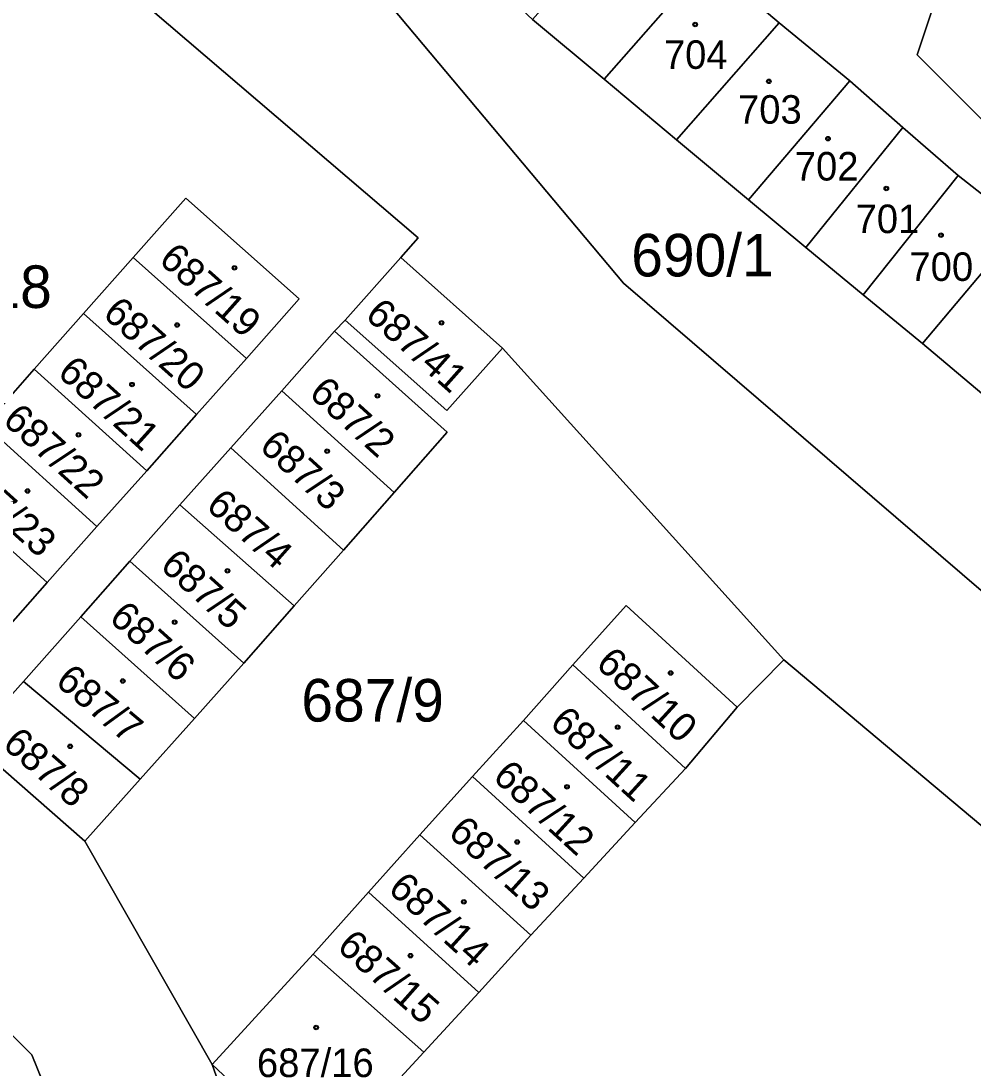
# Model space of a CAD drawing. Extents: x -598233 to -596890, y -1157848 to -1156431.
# Drawn here: x -597554.42 to -597516.4, y -1157407.65 to -1157365.82 of the extents above; entities that cross this region are included whole.
import ezdxf

# ---------------------------------------------------------------- set-up
doc = ezdxf.new("R2010")
doc.units = 0
for name, color, linetype in [('Level 1', 7, 'Continuous'), ('Level 4', 7, 'Continuous'), ('Level 5', 7, 'Continuous'), ('Level 60', 7, 'Continuous'), ('Vrstva 54', 7, 'Continuous'), ('Vrstva 60', 7, 'Continuous')]:
    doc.layers.add(name, color=color, linetype=linetype)

msp = doc.modelspace()

# ---------------------------------------------------------------- linework, layer by layer
at = {"layer": 'Level 1'}
for points in [[(-597572.6, -1157270.07), (-597583.83, -1157284.82), (-597594.92, -1157321.55), (-597604.05, -1157339.11), (-597605.14, -1157343.41), (-597602.86, -1157350.98), (-597590.7, -1157366.5), (-597575.19, -1157387.68), (-597570.84, -1157393.14), (-597562.56, -1157398.59), (-597553.98, -1157407.12), (-597548.13, -1157421.61), (-597543.15, -1157430.18), (-597543.54, -1157431.2), (-597544.41, -1157433.47), (-597538.53, -1157436.14)], [(-597440.11, -1157430.32), (-597440, -1157431.82), (-597440.31, -1157432.72), (-597441.34, -1157433.75), (-597448.86, -1157439.2), (-597450.37, -1157439.9), (-597452.12, -1157440.43), (-597454.36, -1157440.59), (-597456.25, -1157439.69), (-597459.7, -1157436.84), (-597490.64, -1157410.44), (-597530.36, -1157376.3), (-597551.01, -1157351.67), (-597559.37, -1157329.19)], [(-597543.54, -1157431.2), (-597543.15, -1157430.18), (-597548.13, -1157421.61), (-597553.98, -1157407.12), (-597562.56, -1157398.59), (-597570.84, -1157393.14), (-597575.19, -1157387.68), (-597590.7, -1157366.5), (-597602.86, -1157350.98), (-597605.14, -1157343.41)], [(-597489.77, -1157382.57), (-597500.37, -1157375.67), (-597502.22, -1157378.88), (-597510.81, -1157371.95), (-597512.43, -1157373.38), (-597518.63, -1157367.18), (-597517.51, -1157363.8), (-597520.41, -1157362.46), (-597520.23, -1157361.23), (-597525.28, -1157358.02)], [(-597556.31, -1157359.31), (-597538.55, -1157374.49), (-597539.25, -1157375.28)], [(-597527.01, -1157363.47), (-597531.13, -1157368.15)], [(-597524.14, -1157365.9), (-597527.01, -1157363.47)], [(-597531.13, -1157368.15), (-597533.99, -1157365.77)], [(-597524.14, -1157365.9), (-597528.24, -1157370.57)], [(-597524.14, -1157365.9), (-597521.32, -1157368.22)], [(-597531.13, -1157368.15), (-597528.24, -1157370.57)], [(-597525.37, -1157372.97), (-597521.32, -1157368.22)], [(-597521.32, -1157368.22), (-597519.2, -1157370.08)], [(-597519.2, -1157370.08), (-597523.07, -1157374.87)], [(-597516.99, -1157372), (-597519.2, -1157370.08)], [(-597525.37, -1157372.97), (-597528.24, -1157370.57)], [(-597520.78, -1157376.77), (-597516.99, -1157372)], [(-597516.99, -1157372), (-597514.45, -1157373.99)], [(-597545.41, -1157379.31), (-597543.3, -1157376.92), (-597547.83, -1157372.9), (-597549.94, -1157375.27)], [(-597523.07, -1157374.87), (-597525.37, -1157372.97)], [(-597514.45, -1157373.99), (-597518.42, -1157378.71)], [(-597523.07, -1157374.87), (-597520.78, -1157376.77)], [(-597551.92, -1157377.51), (-597549.94, -1157375.27)], [(-597549.94, -1157375.27), (-597545.41, -1157379.31)], [(-597541.47, -1157377.78), (-597539.25, -1157375.28)], [(-597539.25, -1157375.28), (-597535.18, -1157378.89)], [(-597518.42, -1157378.71), (-597520.78, -1157376.77)], [(-597553.89, -1157379.74), (-597551.92, -1157377.51)], [(-597547.4, -1157381.54), (-597551.92, -1157377.51)], [(-597541.9, -1157378.21), (-597541.47, -1157377.78)], [(-597535.18, -1157378.89), (-597537.41, -1157381.39), (-597541.47, -1157377.78)], [(-597544, -1157380.6), (-597541.9, -1157378.21)], [(-597541.9, -1157378.21), (-597537.4, -1157382.25), (-597539.51, -1157384.66)], [(-597516.05, -1157380.71), (-597518.42, -1157378.71)], [(-597535.18, -1157378.89), (-597523.95, -1157391.34)], [(-597545.41, -1157379.31), (-597547.4, -1157381.54)], [(-597555.86, -1157381.97), (-597553.89, -1157379.74)], [(-597553.89, -1157379.74), (-597549.39, -1157383.79)], [(-597546.04, -1157382.88), (-597544, -1157380.6)], [(-597544, -1157380.6), (-597539.51, -1157384.66)], [(-597547.4, -1157381.54), (-597549.39, -1157383.79)], [(-597555.86, -1157381.97), (-597551.39, -1157386.02)], [(-597548.07, -1157385.15), (-597546.04, -1157382.88)], [(-597541.54, -1157386.97), (-597546.04, -1157382.88)], [(-597549.39, -1157383.79), (-597551.39, -1157386.02)], [(-597553.37, -1157388.26), (-597557.85, -1157384.22)], [(-597539.51, -1157384.66), (-597541.54, -1157386.97)], [(-597550.07, -1157387.4), (-597548.07, -1157385.15)], [(-597548.07, -1157385.15), (-597543.51, -1157389.19)], [(-597551.39, -1157386.02), (-597553.37, -1157388.26)], [(-597541.54, -1157386.97), (-597543.51, -1157389.19)], [(-597552.03, -1157389.62), (-597550.07, -1157387.4)], [(-597545.52, -1157391.48), (-597550.07, -1157387.4)], [(-597553.37, -1157388.26), (-597555.33, -1157390.47)], [(-597543.51, -1157389.19), (-597545.52, -1157391.48)], [(-597525.82, -1157393.23), (-597530.25, -1157389.18), (-597532.38, -1157391.55)], [(-597554.31, -1157392.21), (-597552.03, -1157389.62)], [(-597552.03, -1157389.62), (-597547.49, -1157393.69)], [(-597523.95, -1157391.34), (-597525.82, -1157393.23)], [(-597523.95, -1157391.34), (-597507.48, -1157405.18)], [(-597545.52, -1157391.48), (-597547.49, -1157393.69)], [(-597532.38, -1157391.55), (-597534.35, -1157393.77)], [(-597527.88, -1157395.69), (-597532.38, -1157391.55)], [(-597556.44, -1157394.58), (-597554.31, -1157392.21)], [(-597554.31, -1157392.21), (-597549.66, -1157396.11)], [(-597525.82, -1157393.23), (-597527.88, -1157395.69)], [(-597547.49, -1157393.69), (-597549.66, -1157396.11)], [(-597536.38, -1157396.01), (-597534.35, -1157393.77)], [(-597534.35, -1157393.77), (-597529.89, -1157397.84)], [(-597551.86, -1157398.59), (-597556.44, -1157394.58)], [(-597529.89, -1157397.84), (-597527.88, -1157395.69)], [(-597549.66, -1157396.11), (-597551.86, -1157398.59)], [(-597536.38, -1157396.01), (-597538.49, -1157398.33)], [(-597531.94, -1157400.07), (-597536.38, -1157396.01)], [(-597529.89, -1157397.84), (-597531.94, -1157400.07)], [(-597540.54, -1157400.62), (-597538.49, -1157398.33)], [(-597538.49, -1157398.33), (-597534.05, -1157402.34)], [(-597551.86, -1157398.59), (-597546.78, -1157407.51)], [(-597534.05, -1157402.34), (-597531.94, -1157400.07)], [(-597540.54, -1157400.62), (-597542.75, -1157403.1)], [(-597536.13, -1157404.63), (-597540.54, -1157400.62)], [(-597534.05, -1157402.34), (-597536.13, -1157404.63)], [(-597542.75, -1157403.1), (-597546.78, -1157407.51)], [(-597542.75, -1157403.1), (-597538.33, -1157407.01)], [(-597538.33, -1157407.01), (-597536.13, -1157404.63)], [(-597546.78, -1157407.51), (-597542.5, -1157411.54), (-597538.33, -1157407.01)], [(-597527.1, -1157421.55), (-597538.39, -1157431.2), (-597546.78, -1157407.51)]]:
    msp.add_lwpolyline(points, dxfattribs=at)
at = {"layer": 'Level 5'}
for centre, radius in [((-597527.49, -1157365.97), 0.09), ((-597527.49, -1157365.97), 0.0521), ((-597524.55, -1157368.24), 0.09), ((-597524.55, -1157368.24), 0.0521), ((-597522.19, -1157370.53), 0.09), ((-597522.19, -1157370.53), 0.0521), ((-597519.86, -1157372.52), 0.09), ((-597519.86, -1157372.52), 0.0521), ((-597517.68, -1157374.38), 0.09), ((-597517.68, -1157374.38), 0.0521), ((-597545.89, -1157375.69), 0.09), ((-597545.89, -1157375.69), 0.0521), ((-597548.18, -1157377.97), 0.09), ((-597548.18, -1157377.97), 0.0521), ((-597537.62, -1157377.88), 0.09), ((-597537.62, -1157377.88), 0.0521), ((-597549.98, -1157380.35), 0.09), ((-597549.98, -1157380.35), 0.0521), ((-597540.18, -1157380.8), 0.09), ((-597540.18, -1157380.8), 0.0521), ((-597552.12, -1157382.36), 0.09), ((-597552.12, -1157382.36), 0.0521), ((-597542.19, -1157383.01), 0.09), ((-597542.19, -1157383.01), 0.0521), ((-597554.15, -1157384.6), 0.09), ((-597554.15, -1157384.6), 0.0521), ((-597546.17, -1157387.79), 0.09), ((-597546.17, -1157387.79), 0.0521), ((-597548.28, -1157389.84), 0.09), ((-597548.28, -1157389.84), 0.0521), ((-597528.47, -1157391.87), 0.09), ((-597550.35, -1157392.19), 0.09), ((-597550.35, -1157392.19), 0.0521), ((-597528.47, -1157391.87), 0.0521), ((-597530.59, -1157394.03), 0.09), ((-597530.59, -1157394.03), 0.0521), ((-597552.45, -1157394.8), 0.09), ((-597552.45, -1157394.8), 0.0521), ((-597532.61, -1157396.42), 0.09), ((-597532.61, -1157396.42), 0.0521), ((-597534.6, -1157398.62), 0.09), ((-597534.6, -1157398.62), 0.0521), ((-597536.73, -1157401.01), 0.09), ((-597536.73, -1157401.01), 0.0521), ((-597538.86, -1157403.16), 0.09), ((-597538.86, -1157403.16), 0.0521), ((-597542.63, -1157406.03), 0.09), ((-597542.63, -1157406.03), 0.0521)]:
    msp.add_circle(centre, radius, dxfattribs=at)
at = {"layer": 'Level 60'}
for points in [[(-597507.48, -1157405.18), (-597523.95, -1157391.34), (-597535.18, -1157378.89), (-597539.25, -1157375.28), (-597538.55, -1157374.49), (-597556.31, -1157359.31), (-597562.18, -1157354.34), (-597565.63, -1157351.67), (-597567.57, -1157349.59), (-597571.9, -1157346.74), (-597569.29, -1157333.31), (-597562.79, -1157316.95), (-597558.52, -1157308.7), (-597554.6, -1157304.06), (-597552.07, -1157301.67), (-597548.89, -1157299.17), (-597545.13, -1157296.37), (-597539.73, -1157293.66), (-597531.52, -1157289.77), (-597520.75, -1157285.92)], [(-597514.42, -1157289.22), (-597519.56, -1157290.35), (-597529.68, -1157294.11), (-597544.04, -1157300.42), (-597546.46, -1157302.25), (-597549.51, -1157304.64), (-597551.82, -1157306.79), (-597553.56, -1157308.81), (-597555, -1157311), (-597557.36, -1157315.59), (-597558.55, -1157318.42), (-597561.93, -1157328.33), (-597559.37, -1157329.19), (-597551.01, -1157351.67), (-597530.36, -1157376.3), (-597490.64, -1157410.44)], [(-597490.64, -1157410.44), (-597530.36, -1157376.3), (-597551.01, -1157351.67), (-597559.37, -1157329.19), (-597555.86, -1157319.36), (-597553.02, -1157312.15), (-597551.74, -1157310.13), (-597550.32, -1157308.29), (-597548.17, -1157306.33), (-597545.2, -1157304), (-597542.73, -1157302.51), (-597528.74, -1157296.1), (-597518.9, -1157292.59), (-597513.87, -1157291.46)], [(-597551.74, -1157339.51), (-597552.28, -1157342.25), (-597551.36, -1157345.28), (-597550.58, -1157348.14), (-597549.56, -1157350.33), (-597547.44, -1157352.64), (-597545.41, -1157354.82), (-597543.29, -1157357.11), (-597540.71, -1157359.5), (-597538.44, -1157361.58), (-597536.29, -1157363.61), (-597533.99, -1157365.77), (-597531.13, -1157368.15), (-597528.24, -1157370.57), (-597525.37, -1157372.97), (-597523.07, -1157374.87), (-597520.78, -1157376.77), (-597518.42, -1157378.71), (-597516.05, -1157380.71)], [(-597514.45, -1157373.99), (-597516.99, -1157372), (-597519.2, -1157370.08), (-597521.32, -1157368.22), (-597524.14, -1157365.9), (-597527.01, -1157363.47), (-597529.89, -1157361.14), (-597532.33, -1157359.04), (-597534.48, -1157356.98), (-597536.73, -1157354.95), (-597538.94, -1157352.93), (-597540.93, -1157350.75), (-597542.76, -1157348.77), (-597544.83, -1157346.37), (-597545.67, -1157343.55), (-597546.56, -1157340.51), (-597552.28, -1157342.25), (-597551.74, -1157339.51)], [(-597545.76, -1157340.19), (-597539.77, -1157351.1), (-597525.28, -1157358.02), (-597520.23, -1157361.23), (-597520.41, -1157362.46), (-597517.51, -1157363.8), (-597518.63, -1157367.18), (-597512.43, -1157373.38)], [(-597556.31, -1157359.31), (-597538.55, -1157374.49), (-597539.25, -1157375.28), (-597541.47, -1157377.78), (-597541.9, -1157378.21), (-597544, -1157380.6), (-597546.04, -1157382.88), (-597548.07, -1157385.15), (-597550.07, -1157387.4), (-597552.03, -1157389.62), (-597554.31, -1157392.21), (-597556.44, -1157394.58)], [(-597548.13, -1157421.61), (-597553.98, -1157407.12), (-597562.56, -1157398.59), (-597570.84, -1157393.14), (-597575.19, -1157387.68), (-597590.7, -1157366.5)], [(-597555.33, -1157390.47), (-597553.37, -1157388.26), (-597551.39, -1157386.02), (-597549.39, -1157383.79), (-597547.4, -1157381.54), (-597545.41, -1157379.31), (-597543.3, -1157376.92), (-597547.83, -1157372.9), (-597549.94, -1157375.27), (-597551.92, -1157377.51), (-597553.89, -1157379.74), (-597555.86, -1157381.97)], [(-597556.44, -1157394.58), (-597551.86, -1157398.59), (-597546.78, -1157407.51), (-597538.39, -1157431.2)]]:
    msp.add_lwpolyline(points, dxfattribs=at)
for points in [[(-597581.51, -1157399.37), (-597619.87, -1157377.31), (-597605.14, -1157343.41), (-597602.86, -1157350.98), (-597590.7, -1157366.5), (-597575.19, -1157387.68), (-597570.84, -1157393.14), (-597562.56, -1157398.59), (-597553.98, -1157407.12), (-597548.13, -1157421.61), (-597543.15, -1157430.18), (-597543.54, -1157431.2)], [(-597508.62, -1157366.66), (-597488.16, -1157381.41), (-597488.75, -1157381.52), (-597489.77, -1157382.57), (-597500.37, -1157375.67), (-597502.22, -1157378.88), (-597510.81, -1157371.95), (-597512.43, -1157373.38), (-597518.63, -1157367.18), (-597517.51, -1157363.8), (-597520.41, -1157362.46), (-597520.23, -1157361.23), (-597525.28, -1157358.02)], [(-597533.99, -1157365.77), (-597529.89, -1157361.14), (-597527.01, -1157363.47), (-597531.13, -1157368.15)], [(-597531.13, -1157368.15), (-597527.01, -1157363.47), (-597524.14, -1157365.9), (-597528.24, -1157370.57)], [(-597528.24, -1157370.57), (-597524.14, -1157365.9), (-597521.32, -1157368.22), (-597525.37, -1157372.97)], [(-597525.37, -1157372.97), (-597521.32, -1157368.22), (-597519.2, -1157370.08), (-597523.07, -1157374.87)], [(-597523.07, -1157374.87), (-597519.2, -1157370.08), (-597516.99, -1157372), (-597520.78, -1157376.77)], [(-597520.78, -1157376.77), (-597516.99, -1157372), (-597514.45, -1157373.99), (-597518.42, -1157378.71)], [(-597543.3, -1157376.92), (-597545.41, -1157379.31), (-597549.94, -1157375.27), (-597547.83, -1157372.9)], [(-597518.42, -1157378.71), (-597514.45, -1157373.99), (-597512.23, -1157376), (-597516.05, -1157380.71)], [(-597545.41, -1157379.31), (-597547.4, -1157381.54), (-597551.92, -1157377.51), (-597549.94, -1157375.27)], [(-597541.47, -1157377.78), (-597539.25, -1157375.28), (-597535.18, -1157378.89), (-597537.41, -1157381.39)], [(-597547.4, -1157381.54), (-597549.39, -1157383.79), (-597553.89, -1157379.74), (-597551.92, -1157377.51)], [(-597525.82, -1157393.23), (-597530.25, -1157389.18), (-597532.38, -1157391.55), (-597534.35, -1157393.77), (-597536.38, -1157396.01), (-597538.49, -1157398.33), (-597540.54, -1157400.62), (-597542.75, -1157403.1), (-597546.78, -1157407.51), (-597551.86, -1157398.59), (-597549.66, -1157396.11), (-597547.49, -1157393.69), (-597545.52, -1157391.48), (-597543.51, -1157389.19), (-597541.54, -1157386.97), (-597539.51, -1157384.66), (-597537.4, -1157382.25), (-597541.9, -1157378.21), (-597541.47, -1157377.78), (-597537.41, -1157381.39), (-597535.18, -1157378.89), (-597523.95, -1157391.34)], [(-597544, -1157380.6), (-597541.9, -1157378.21), (-597537.4, -1157382.25), (-597539.51, -1157384.66)], [(-597549.39, -1157383.79), (-597551.39, -1157386.02), (-597555.86, -1157381.97), (-597553.89, -1157379.74)], [(-597546.04, -1157382.88), (-597544, -1157380.6), (-597539.51, -1157384.66), (-597541.54, -1157386.97)], [(-597551.39, -1157386.02), (-597553.37, -1157388.26), (-597557.85, -1157384.22), (-597555.86, -1157381.97)], [(-597543.51, -1157389.19), (-597548.07, -1157385.15), (-597546.04, -1157382.88), (-597541.54, -1157386.97)], [(-597553.37, -1157388.26), (-597555.33, -1157390.47), (-597559.81, -1157386.43), (-597557.85, -1157384.22)], [(-597550.07, -1157387.4), (-597548.07, -1157385.15), (-597543.51, -1157389.19), (-597545.52, -1157391.48)], [(-597552.03, -1157389.62), (-597550.07, -1157387.4), (-597545.52, -1157391.48), (-597547.49, -1157393.69)], [(-597530.25, -1157389.18), (-597525.82, -1157393.23), (-597527.88, -1157395.69), (-597532.38, -1157391.55)], [(-597554.31, -1157392.21), (-597552.03, -1157389.62), (-597547.49, -1157393.69), (-597549.66, -1157396.11)], [(-597527.1, -1157421.55), (-597538.39, -1157431.2), (-597546.78, -1157407.51), (-597542.5, -1157411.54), (-597538.33, -1157407.01), (-597536.13, -1157404.63), (-597534.05, -1157402.34), (-597531.94, -1157400.07), (-597529.89, -1157397.84), (-597527.88, -1157395.69), (-597525.82, -1157393.23), (-597523.95, -1157391.34), (-597507.48, -1157405.18)], [(-597532.38, -1157391.55), (-597527.88, -1157395.69), (-597529.89, -1157397.84), (-597534.35, -1157393.77)], [(-597551.86, -1157398.59), (-597556.44, -1157394.58), (-597554.31, -1157392.21), (-597549.66, -1157396.11)], [(-597534.35, -1157393.77), (-597529.89, -1157397.84), (-597531.94, -1157400.07), (-597536.38, -1157396.01)], [(-597536.38, -1157396.01), (-597531.94, -1157400.07), (-597534.05, -1157402.34), (-597538.49, -1157398.33)], [(-597538.49, -1157398.33), (-597534.05, -1157402.34), (-597536.13, -1157404.63), (-597540.54, -1157400.62)], [(-597540.54, -1157400.62), (-597536.13, -1157404.63), (-597538.33, -1157407.01), (-597542.75, -1157403.1)], [(-597542.75, -1157403.1), (-597538.33, -1157407.01), (-597542.5, -1157411.54), (-597546.78, -1157407.51)]]:
    msp.add_lwpolyline(points, close=True, dxfattribs=at)
at = {"layer": 'Vrstva 54'}
for p, q in [((-597562.56, -1157398.59), (-597553.98, -1157407.12)), ((-597553.98, -1157407.12), (-597548.13, -1157421.61))]:
    msp.add_line(p, q, dxfattribs=at)
at = {"layer": 'Vrstva 60'}
for points in [[(-597672.84, -1157349.01), (-597621.47, -1157378.62), (-597620.65, -1157379.11), (-597584.75, -1157400.18), (-597549.68, -1157428.4), (-597544.41, -1157433.47), (-597543.54, -1157431.2), (-597543.15, -1157430.18), (-597548.13, -1157421.61), (-597553.98, -1157407.12), (-597562.56, -1157398.59), (-597570.84, -1157393.14), (-597575.19, -1157387.68), (-597590.7, -1157366.5), (-597602.86, -1157350.98), (-597605.14, -1157343.41), (-597604.05, -1157339.11), (-597594.92, -1157321.55), (-597583.83, -1157284.82)], [(-597583.83, -1157284.82), (-597594.92, -1157321.55), (-597604.05, -1157339.11), (-597605.14, -1157343.41), (-597602.86, -1157350.98), (-597590.7, -1157366.5), (-597575.19, -1157387.68), (-597570.84, -1157393.14), (-597562.56, -1157398.59), (-597553.98, -1157407.12), (-597548.13, -1157421.61), (-597543.15, -1157430.18), (-597543.54, -1157431.2), (-597544.41, -1157433.47), (-597538.53, -1157436.14), (-597519.06, -1157444.97), (-597467.58, -1157472.78), (-597426.75, -1157494.36)]]:
    msp.add_lwpolyline(points, dxfattribs=at)

# ---------------------------------------------------------------- texts
at = {"layer": 'Level 4'}
for s, height, p in [('704', 1.14, (-597528.742, -1157367.74)), ('703', 1.14, (-597525.783, -1157369.93)), ('702', 1.14, (-597523.515, -1157372.2)), ('701', 1.14, (-597521.087, -1157374.3)), ('690/1', 1.7, (-597530.046, -1157376.03)), ('700', 1.14, (-597518.937, -1157376.21)), ('687/18', 1.7, (-597560.136, -1157377.29)), ('687/9', 1.7, (-597543.217, -1157393.81)), ('687/16', 1.14, (-597544.992, -1157408.01))]:
    msp.add_text(s, height=height, dxfattribs=at).set_placement(p)
for s, rotation, p in [('687/19', 318.2724, (-597548.961, -1157375.438)), ('687/20', 318.2801, (-597551.198, -1157377.592)), ('687/41', 318.3577, (-597540.723, -1157377.65)), ('687/21', 318.0127, (-597553.007, -1157379.951)), ('687/2', 317.8791, (-597542.964, -1157380.772)), ('687/22', 317.8221, (-597555.195, -1157381.849)), ('687/3', 317.7327, (-597544.946, -1157382.893)), ('687/23', 317.9563, (-597557.125, -1157384.188)), ('687/4', 318.4601, (-597547.076, -1157385.266)), ('687/5', 318.1173, (-597548.908, -1157387.659)), ('687/6', 318.1245, (-597550.948, -1157389.747)), ('687/10', 317.3859, (-597531.51, -1157391.571)), ('687/7', 320.0131, (-597553.093, -1157392.293)), ('687/11', 317.6178, (-597533.353, -1157393.937)), ('687/8', 318.7964, (-597555.202, -1157394.797)), ('687/12', 317.5598, (-597535.625, -1157396.088)), ('687/13', 317.9131, (-597537.41, -1157398.323)), ('687/14', 317.7199, (-597539.807, -1157400.562)), ('687/15', 318.5035, (-597541.848, -1157402.876))]:
    msp.add_text(s, height=1.14, rotation=rotation, dxfattribs=at).set_placement(p)

doc.saveas('drawing.dxf')
